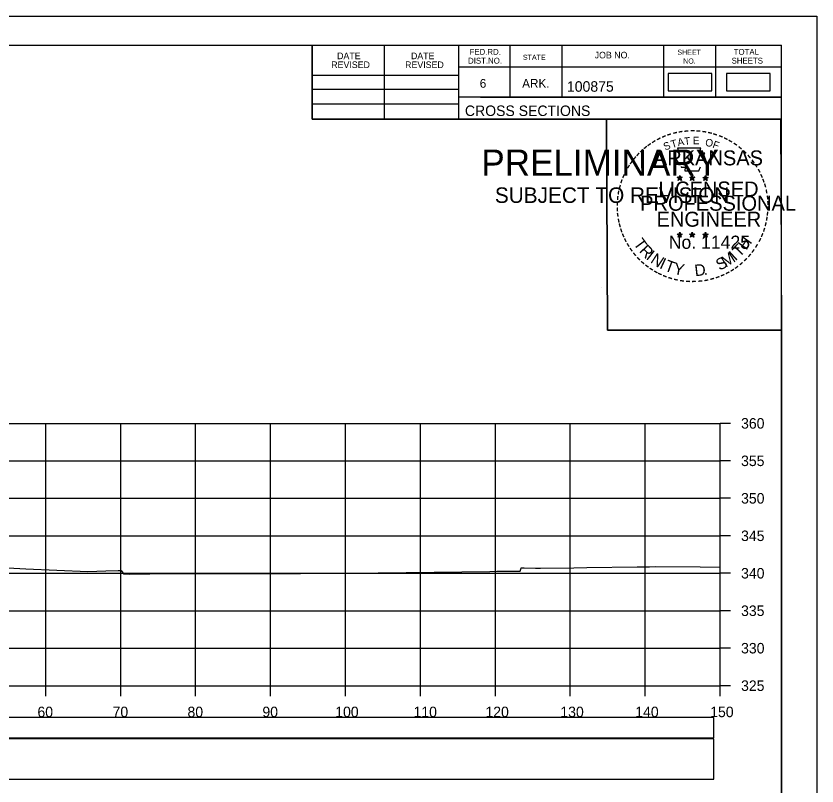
# Model space of a CAD drawing. Extents: x 1368122 to 1710785, y 373130 to 557566.
# Drawn here: x 1368744.9 to 1368851.8, y 373667.6 to 373770.3 of the extents above; entities that cross this region are included whole.
import ezdxf

# ---------------------------------------------------------------- set-up
doc = ezdxf.new("R2010")
doc.units = 0
for name, color, linetype in [('R_Alt Surface', 7, 'Continuous'), ('R_Axis', 7, 'Continuous'), ('R_Axis Annot', 7, 'Continuous'), ('R_Border', 7, 'Continuous'), ('R_Border PE', 7, 'Continuous'), ('R_Border Prem', 7, 'Continuous'), ('R_Drive', 7, 'Continuous'), ('R_Exist Surface', 7, 'Continuous'), ('R_Grid', 7, 'Continuous'), ('R_No Plot', 7, 'Continuous')]:
    doc.layers.add(name, color=color, linetype=linetype)

msp = doc.modelspace()

# ---------------------------------------------------------------- linework, layer by layer
at = {"layer": 'R_Alt Surface'}
for points in [[(1368539.73, 373674.03), (1368838.03, 373674.03), (1368838.03, 373676.74), (1368539.73, 373676.74)], [(1368539.73, 373668.51), (1368838.03, 373668.51), (1368838.03, 373673.92), (1368539.73, 373673.92)]]:
    msp.add_lwpolyline(points, close=True, dxfattribs=at)
at = {"layer": 'R_Axis'}
for p, q in [((1368838.88, 373680.99), (1368838.88, 373715.99)), ((1368840.28, 373715.99), (1368838.88, 373715.99)), ((1368840.28, 373710.99), (1368838.88, 373710.99)), ((1368840.28, 373705.99), (1368838.88, 373705.99)), ((1368840.28, 373700.99), (1368838.88, 373700.99)), ((1368840.28, 373695.99), (1368838.88, 373695.99)), ((1368840.28, 373690.99), (1368838.88, 373690.99)), ((1368840.28, 373685.99), (1368838.88, 373685.99)), ((1368538.88, 373680.99), (1368838.88, 373680.99)), ((1368748.88, 373679.59), (1368748.88, 373680.99)), ((1368758.88, 373679.59), (1368758.88, 373680.99)), ((1368768.88, 373679.59), (1368768.88, 373680.99)), ((1368778.88, 373679.59), (1368778.88, 373680.99)), ((1368788.88, 373679.59), (1368788.88, 373680.99)), ((1368798.88, 373679.59), (1368798.88, 373680.99)), ((1368808.88, 373679.59), (1368808.88, 373680.99)), ((1368818.88, 373679.59), (1368818.88, 373680.99)), ((1368828.88, 373679.59), (1368828.88, 373680.99)), ((1368838.88, 373679.59), (1368838.88, 373680.99)), ((1368840.28, 373680.99), (1368838.88, 373680.99))]:
    msp.add_line(p, q, dxfattribs=at)
at = {"layer": 'R_Border'}
for p, q in [((1368530.88, 373766.45), (1368847.06, 373766.45)), ((1368784.42, 373756.57), (1368784.42, 373766.45)), ((1368794.1, 373756.57), (1368794.1, 373766.45)), ((1368803.96, 373766.45), (1368803.96, 373756.57)), ((1368810.8, 373766.45), (1368810.8, 373759.51)), ((1368817.74, 373766.45), (1368817.74, 373759.51)), ((1368831.32, 373766.45), (1368831.32, 373759.51)), ((1368838.26, 373766.45), (1368838.26, 373759.51)), ((1368847.06, 373560.99), (1368847.06, 373766.45)), ((1368847.06, 373763.51), (1368803.96, 373763.51)), ((1368847.06, 373763.53), (1368847.06, 373763.53)), ((1368784.42, 373762.43), (1368803.96, 373762.43)), ((1368784.42, 373760.57), (1368803.96, 373760.57)), ((1368847.06, 373759.51), (1368803.96, 373759.51)), ((1368806.92, 373759.51), (1368847.06, 373759.51)), ((1368784.42, 373758.63), (1368803.96, 373758.63)), ((1368847.06, 373756.57), (1368784.42, 373756.57))]:
    msp.add_line(p, q, dxfattribs=at)
at = {"layer": 'R_Border PE'}
for p, q in [((1368833.15, 373748.82), (1368833.49, 373748.71)), ((1368833.15, 373748.82), (1368833.4, 373748.78)), ((1368833.15, 373748.82), (1368833.38, 373748.7)), ((1368833.28, 373748.41), (1368833.49, 373748.71)), ((1368833.28, 373748.41), (1368833.4, 373748.66)), ((1368833.28, 373748.41), (1368833.49, 373748.63)), ((1368833.49, 373749.07), (1368833.45, 373748.82)), ((1368833.49, 373748.71), (1368833.49, 373749.07)), ((1368833.49, 373749.07), (1368833.54, 373748.82)), ((1368833.84, 373748.82), (1368833.49, 373748.71)), ((1368833.71, 373748.41), (1368833.49, 373748.71)), ((1368833.71, 373748.41), (1368833.49, 373748.63)), ((1368833.84, 373748.82), (1368833.56, 373748.77)), ((1368833.71, 373748.41), (1368833.57, 373748.7)), ((1368833.84, 373748.82), (1368833.64, 373748.72)), ((1368834.82, 373748.82), (1368835.16, 373748.71)), ((1368834.82, 373748.82), (1368835.07, 373748.78)), ((1368834.82, 373748.82), (1368835.05, 373748.7)), ((1368834.95, 373748.41), (1368835.16, 373748.71)), ((1368834.95, 373748.41), (1368835.07, 373748.66)), ((1368834.95, 373748.41), (1368835.16, 373748.63)), ((1368835.16, 373749.07), (1368835.12, 373748.82)), ((1368835.16, 373748.71), (1368835.16, 373749.07)), ((1368835.16, 373749.07), (1368835.21, 373748.82)), ((1368835.51, 373748.82), (1368835.16, 373748.71)), ((1368835.38, 373748.41), (1368835.16, 373748.71)), ((1368835.38, 373748.41), (1368835.16, 373748.63)), ((1368835.51, 373748.82), (1368835.23, 373748.77)), ((1368835.38, 373748.41), (1368835.24, 373748.7)), ((1368835.51, 373748.82), (1368835.31, 373748.72)), ((1368836.58, 373748.81), (1368836.93, 373748.7)), ((1368836.58, 373748.81), (1368836.83, 373748.76)), ((1368836.58, 373748.81), (1368836.82, 373748.69)), ((1368836.71, 373748.4), (1368836.93, 373748.7)), ((1368836.71, 373748.4), (1368836.84, 373748.64)), ((1368836.71, 373748.4), (1368836.93, 373748.62)), ((1368836.93, 373749.06), (1368836.89, 373748.81)), ((1368836.93, 373748.7), (1368836.93, 373749.06)), ((1368836.93, 373749.06), (1368836.98, 373748.81)), ((1368837.28, 373748.81), (1368836.93, 373748.7)), ((1368837.14, 373748.4), (1368836.93, 373748.7)), ((1368837.14, 373748.4), (1368836.93, 373748.61)), ((1368837.28, 373748.81), (1368836.99, 373748.76)), ((1368837.14, 373748.4), (1368837, 373748.69)), ((1368837.28, 373748.81), (1368837.07, 373748.71)), ((1368833.14, 373741.25), (1368833.49, 373741.14)), ((1368833.14, 373741.25), (1368833.39, 373741.2)), ((1368833.14, 373741.25), (1368833.38, 373741.13)), ((1368833.27, 373740.84), (1368833.49, 373741.14)), ((1368833.27, 373740.84), (1368833.4, 373741.08)), ((1368833.27, 373740.84), (1368833.49, 373741.06)), ((1368833.49, 373741.5), (1368833.45, 373741.25)), ((1368833.49, 373741.14), (1368833.49, 373741.5)), ((1368833.49, 373741.5), (1368833.54, 373741.25)), ((1368833.84, 373741.25), (1368833.49, 373741.14)), ((1368833.7, 373740.84), (1368833.49, 373741.14)), ((1368833.7, 373740.84), (1368833.49, 373741.05)), ((1368833.84, 373741.25), (1368833.55, 373741.2)), ((1368833.7, 373740.84), (1368833.57, 373741.13)), ((1368833.84, 373741.25), (1368833.63, 373741.15)), ((1368834.81, 373741.25), (1368835.16, 373741.14)), ((1368834.81, 373741.25), (1368835.06, 373741.2)), ((1368834.81, 373741.25), (1368835.05, 373741.13)), ((1368834.94, 373740.84), (1368835.16, 373741.14)), ((1368834.94, 373740.84), (1368835.07, 373741.08)), ((1368834.94, 373740.84), (1368835.16, 373741.06)), ((1368835.16, 373741.5), (1368835.12, 373741.25)), ((1368835.16, 373741.14), (1368835.16, 373741.5)), ((1368835.16, 373741.5), (1368835.21, 373741.25)), ((1368835.51, 373741.25), (1368835.16, 373741.14)), ((1368835.37, 373740.84), (1368835.16, 373741.14)), ((1368835.37, 373740.84), (1368835.16, 373741.05)), ((1368835.51, 373741.25), (1368835.22, 373741.2)), ((1368835.37, 373740.84), (1368835.24, 373741.13)), ((1368835.51, 373741.25), (1368835.3, 373741.15)), ((1368836.58, 373741.24), (1368836.93, 373741.13)), ((1368836.58, 373741.24), (1368836.83, 373741.19)), ((1368836.58, 373741.24), (1368836.81, 373741.12)), ((1368836.71, 373740.83), (1368836.93, 373741.13)), ((1368836.71, 373740.83), (1368836.84, 373741.07)), ((1368836.71, 373740.83), (1368836.92, 373741.05)), ((1368836.93, 373741.49), (1368836.89, 373741.24)), ((1368837.14, 373740.83), (1368836.92, 373741.04)), ((1368836.93, 373741.13), (1368836.93, 373741.49)), ((1368836.93, 373741.49), (1368836.98, 373741.24)), ((1368837.27, 373741.24), (1368836.93, 373741.13)), ((1368837.14, 373740.83), (1368836.93, 373741.13)), ((1368837.27, 373741.24), (1368836.99, 373741.19)), ((1368837.14, 373740.83), (1368837, 373741.12)), ((1368837.27, 373741.24), (1368837.07, 373741.14))]:
    msp.add_line(p, q, dxfattribs=at)
for points in [[(1368833.19, 373752.7), (1368833.46, 373751.87)], [(1368836.7, 373751.78), (1368836.84, 373752.06), (1368836.15, 373752.04), (1368836.3, 373752.7), (1368833.19, 373752.7)], [(1368833.68, 373750.28), (1368833.68, 373750.19), (1368834.24, 373750.17), (1368834.19, 373749.7), (1368836.06, 373749.7), (1368836.26, 373750.23)], [(1368833.49, 373749.07), (1368833.71, 373748.41), (1368833.15, 373748.82), (1368833.84, 373748.82), (1368833.28, 373748.41), (1368833.49, 373749.07)], [(1368835.16, 373749.07), (1368835.38, 373748.41), (1368834.82, 373748.82), (1368835.51, 373748.82), (1368834.95, 373748.41), (1368835.16, 373749.07)], [(1368836.93, 373749.06), (1368837.14, 373748.4), (1368836.58, 373748.81), (1368837.28, 373748.81), (1368836.71, 373748.4), (1368836.93, 373749.06)], [(1368833.49, 373741.5), (1368833.7, 373740.84), (1368833.14, 373741.25), (1368833.84, 373741.25), (1368833.27, 373740.84), (1368833.49, 373741.5)], [(1368835.16, 373741.5), (1368835.37, 373740.84), (1368834.81, 373741.25), (1368835.51, 373741.25), (1368834.94, 373740.84), (1368835.16, 373741.5)], [(1368836.93, 373741.49), (1368837.14, 373740.83), (1368836.58, 373741.24), (1368837.27, 373741.24), (1368836.71, 373740.83), (1368836.93, 373741.49)]]:
    msp.add_lwpolyline(points, dxfattribs=at)
for centre, radius in [((1368833.49, 373748.71), 0.172), ((1368833.49, 373748.71), 0.145), ((1368833.49, 373748.71), 0.116), ((1368833.49, 373748.71), 0.0991), ((1368833.49, 373748.71), 0.0747), ((1368833.49, 373748.71), 0.0495), ((1368833.49, 373748.71), 0.0296), ((1368835.16, 373748.71), 0.172), ((1368835.16, 373748.71), 0.145), ((1368835.16, 373748.71), 0.116), ((1368835.16, 373748.71), 0.0991), ((1368835.16, 373748.71), 0.0747), ((1368835.16, 373748.71), 0.0495), ((1368835.16, 373748.71), 0.0296), ((1368836.93, 373748.7), 0.172), ((1368836.93, 373748.7), 0.145), ((1368836.93, 373748.7), 0.116), ((1368836.93, 373748.7), 0.0991), ((1368836.93, 373748.7), 0.0747), ((1368836.93, 373748.7), 0.0495), ((1368836.93, 373748.7), 0.0296), ((1368833.49, 373741.14), 0.172), ((1368833.49, 373741.14), 0.145), ((1368833.49, 373741.14), 0.116), ((1368833.49, 373741.14), 0.0991), ((1368833.49, 373741.14), 0.0747), ((1368833.49, 373741.14), 0.0495), ((1368833.49, 373741.14), 0.0296), ((1368835.16, 373741.14), 0.172), ((1368835.16, 373741.14), 0.145), ((1368835.16, 373741.14), 0.116), ((1368835.16, 373741.14), 0.0991), ((1368835.16, 373741.14), 0.0747), ((1368835.16, 373741.14), 0.0495), ((1368835.16, 373741.14), 0.0296), ((1368836.93, 373741.13), 0.172), ((1368836.93, 373741.13), 0.145), ((1368836.93, 373741.13), 0.116), ((1368836.93, 373741.13), 0.0991), ((1368836.93, 373741.13), 0.0747), ((1368836.93, 373741.13), 0.0495), ((1368836.93, 373741.13), 0.0296)]:
    msp.add_circle(centre, radius, dxfattribs=at)
at = {"layer": 'R_Drive'}
for points in [[(1368831.93, 373760.38), (1368837.77, 373760.38), (1368837.77, 373762.69), (1368831.93, 373762.69)], [(1368839.74, 373760.38), (1368845.58, 373760.38), (1368845.58, 373762.69), (1368839.74, 373762.69)]]:
    msp.add_lwpolyline(points, close=True, dxfattribs=at)
at = {"layer": 'R_Exist Surface'}
msp.add_lwpolyline([(1368740.62, 373696.87), (1368746.19, 373696.6), (1368754.49, 373696.22), (1368756.88, 373696.31), (1368758.53, 373696.36), (1368758.66, 373696.36), (1368758.93, 373696.36), (1368759.15, 373696.04), (1368759.25, 373695.9), (1368759.5, 373695.9), (1368760.09, 373695.89), (1368765.47, 373695.94), (1368777.86, 373695.94), (1368782.88, 373695.96), (1368793.24, 373696.03), (1368796.01, 373696.06), (1368797, 373696.07), (1368808.14, 373696.24), (1368809.1, 373696.25), (1368811.24, 373696.29), (1368811.58, 373696.28), (1368812.21, 373696.29), (1368812.29, 373696.55), (1368812.34, 373696.7), (1368812.49, 373696.7), (1368812.75, 373696.7), (1368814.22, 373696.69), (1368814.89, 373696.65), (1368819.34, 373696.7), (1368821.09, 373696.74), (1368827.81, 373696.85), (1368828.3, 373696.85), (1368829.46, 373696.84), (1368830.26, 373696.87), (1368836.2, 373696.83), (1368838.88, 373696.8)], dxfattribs=at)
at = {"layer": 'R_Grid'}
for p, q in [((1368538.88, 373715.99), (1368838.88, 373715.99)), ((1368748.88, 373680.99), (1368748.88, 373715.99)), ((1368758.88, 373680.99), (1368758.88, 373715.99)), ((1368768.88, 373680.99), (1368768.88, 373715.99)), ((1368778.88, 373680.99), (1368778.88, 373715.99)), ((1368788.88, 373680.99), (1368788.88, 373715.99)), ((1368798.88, 373680.99), (1368798.88, 373715.99)), ((1368808.88, 373680.99), (1368808.88, 373715.99)), ((1368818.88, 373680.99), (1368818.88, 373715.99)), ((1368828.88, 373680.99), (1368828.88, 373715.99)), ((1368838.88, 373680.99), (1368838.88, 373715.99)), ((1368538.88, 373710.99), (1368838.88, 373710.99)), ((1368538.88, 373705.99), (1368838.88, 373705.99)), ((1368538.88, 373700.99), (1368838.88, 373700.99)), ((1368538.88, 373695.99), (1368838.88, 373695.99)), ((1368538.88, 373690.99), (1368838.88, 373690.99)), ((1368538.88, 373685.99), (1368838.88, 373685.99)), ((1368538.88, 373680.99), (1368838.88, 373680.99))]:
    msp.add_line(p, q, dxfattribs=at)
at = {"layer": 'R_No Plot'}
for p, q in [((1368518.48, 373770.34), (1368851.81, 373770.34)), ((1368823.09, 373734.11), (1368823.09, 373734.11))]:
    msp.add_line(p, q, dxfattribs=at)
for points in [[(1368518.47, 373770.34), (1368851.81, 373770.34), (1368851.81, 373557), (1368518.47, 373557)], [(1368764.8, 373766.45), (1368784.42, 373766.45), (1368784.42, 373756.57), (1368800.53, 373756.57), (1368823.73, 373756.57), (1368823.85, 373728.41), (1368847.06, 373728.41), (1368847.06, 373560.99), (1368530.88, 373560.99), (1368530.88, 373766.45)], [(1368823.73, 373756.57), (1368846.94, 373756.57), (1368847.06, 373728.41), (1368823.85, 373728.41)]]:
    msp.add_lwpolyline(points, close=True, dxfattribs=at)

# ---------------------------------------------------------------- texts
at = {"layer": 'R_Axis Annot'}
for s, p in [('360', (1368841.68, 373715.29)), ('355', (1368841.68, 373710.29)), ('350', (1368841.68, 373705.29)), ('345', (1368841.68, 373700.29)), ('340', (1368841.68, 373695.29)), ('335', (1368841.68, 373690.29)), ('330', (1368841.68, 373685.29)), ('325', (1368841.68, 373680.29)), ('60', (1368747.76, 373676.79)), ('70', (1368757.79, 373676.79)), ('80', (1368767.79, 373676.79)), ('90', (1368777.79, 373676.79)), ('100', (1368787.51, 373676.79)), ('110', (1368797.96, 373676.79)), ('120', (1368807.56, 373676.79)), ('130', (1368817.56, 373676.79)), ('140', (1368827.56, 373676.79)), ('150', (1368837.56, 373676.79))]:
    msp.add_text(s, height=1.4, dxfattribs=at).set_placement(p)
at = {"layer": 'R_Border'}
for s, height, p in [('DATE', 0.879, (1368787.76, 373764.58)), ('DATE', 0.879, (1368797.62, 373764.58)), ('FED.RD.', 0.782, (1368805.44, 373765.17)), ('JOB NO.', 0.879, (1368822.14, 373764.69)), ('SHEET', 0.684, (1368833.18, 373765.17)), ('TOTAL', 0.782, (1368840.7, 373765.17)), ('DIST.NO.', 0.782, (1368805.24, 373763.99)), ('STATE', 0.684, (1368812.56, 373764.49)), ('NO.', 0.684, (1368833.96, 373763.99)), ('SHEETS', 0.782, (1368840.42, 373763.99)), ('REVISED', 0.879, (1368786.98, 373763.4)), ('REVISED', 0.879, (1368796.84, 373763.4)), ('6', 1.17, (1368806.8, 373760.77)), ('ARK.', 1.172, (1368812.46, 373760.77)), ('100875', 1.4, (1368818.44, 373760.24)), ('CROSS SECTIONS', 1.4, (1368804.82, 373757))]:
    msp.add_text(s, height=height, rotation=360, dxfattribs=at).set_placement(p)
at = {"layer": 'R_Border PE'}
for s, height, rotation, p in [('-', 1.6, 13.6301, (1368832.68, 373754.07)), ('-', 1.6, 10.2193, (1368833.36, 373754.23)), ('-', 1.6, 5.8968, (1368834.09, 373754.34)), ('-', 1.6, 0.1862, (1368834.86, 373754.41)), ('-', 1.6, 357.743, (1368835.59, 373754.4)), ('-', 1.6, 352.1617, (1368836.33, 373754.34)), ('-', 1.6, 347.2049, (1368837.05, 373754.23)), ('-', 1.6, 34.0636, (1368830.07, 373752.87)), ('-', 1.6, 28.7918, (1368830.67, 373753.24)), ('-', 1.6, 24.3072, (1368831.3, 373753.56)), ('-', 1.6, 19.1761, (1368831.93, 373753.83)), ('T', 1, 16.4036, (1368832.46, 373752.71)), ('A', 1, 11.2132, (1368833.28, 373752.96)), ('T', 1, 6.0228, (1368834.13, 373753.12)), ('E', 1, 0.8323, (1368835.24, 373753.23)), ('O', 1, 350.4515, (1368836.84, 373753.02)), ('F', 1, 340.0707, (1368837.79, 373752.8)), ('-', 1.6, 342.3362, (1368837.68, 373754.07)), ('-', 1.6, 337.8551, (1368838.42, 373753.85)), ('-', 1.6, 334.1211, (1368839.05, 373753.58)), ('-', 1.6, 329.6409, (1368839.63, 373753.3)), ('-', 1.6, 38.9507, (1368829.02, 373752.1)), ('-', 1.6, 36.2317, (1368829.49, 373752.47)), ('S', 1, 21.594, (1368831.54, 373752.38)), ('-', 1.6, 325.8627, (1368840.27, 373752.93)), ('-', 1.6, 320.5297, (1368840.88, 373752.51)), ('-', 1.6, 50.6142, (1368827.73, 373750.72)), ('-', 1.6, 48.423, (1368828.14, 373751.2)), ('-', 1.6, 42.9622, (1368828.58, 373751.68)), ('ARKANSAS', 2, 360, (1368830.04, 373750.41)), ('-', 1.6, 315.5786, (1368841.48, 373752.02)), ('-', 1.6, 309.8797, (1368842.05, 373751.47)), ('-', 1.6, 58.0706, (1368826.99, 373749.62)), ('-', 1.6, 54.2325, (1368827.32, 373750.15)), ('-', 1.6, 306.6522, (1368842.58, 373750.87)), ('-', 1.4, 303.6753, (1368843.06, 373750.3)), ('-', 1.6, 62.8713, (1368826.68, 373749.01)), ('-', 1.6, 299.6684, (1368843.38, 373749.69)), ('-', 1.6, 72.3945, (1368826.2, 373747.77)), ('-', 1.6, 67.7743, (1368826.42, 373748.4)), ('DWB', 0.01, 360, (1368833.48, 373748.7)), ('DWB', 0.01, 360, (1368835.15, 373748.7)), ('DWB', 0.01, 360, (1368836.92, 373748.69)), ('-', 1.6, 294.6628, (1368843.7, 373749.08)), ('-', 1.6, 290.5728, (1368843.96, 373748.5)), ('-', 1.6, 75.461, (1368826.01, 373747.05)), ('LICENSED', 2, 360, (1368830.64, 373746.26)), ('-', 1.6, 285.1233, (1368844.2, 373747.92)), ('-', 1.6, 85.1863, (1368825.8, 373745.65)), ('-', 1.6, 81.2013, (1368825.87, 373746.34)), ('PROFESSIONAL', 2, 360, (1368828.21, 373744.36)), ('-', 1.6, 280.5493, (1368844.4, 373747.18)), ('-', 1.6, 276.5962, (1368844.56, 373746.41)), ('-', 1.6, 89.0622, (1368825.77, 373744.95)), ('-', 1.6, 274.3301, (1368844.62, 373745.69)), ('-', 1.6, 94.1959, (1368825.81, 373744.22)), ('-', 1.6, 98.9479, (1368825.88, 373743.56)), ('ENGINEER', 2, 360, (1368830.4, 373742.23)), ('-', 1.6, 263.5172, (1368844.63, 373744.39)), ('-', 1.6, 269.9407, (1368844.65, 373745.06)), ('-', 1.6, 101.7149, (1368826.02, 373742.82)), ('-', 1.6, 260.9953, (1368844.56, 373743.74)), ('-', 1.6, 105.4578, (1368826.18, 373742.23)), ('-', 1.6, 109.0874, (1368826.39, 373741.6)), ('-', 1.6, 252.8681, (1368844.27, 373742.34)), ('-', 1.6, 255.7626, (1368844.45, 373743.06)), ('-', 1.6, 114.0643, (1368826.65, 373741)), ('No. 11425', 1.757, 360, (1368832.03, 373739.28)), ('DWB', 0.01, 360, (1368833.48, 373741.13)), ('DWB', 0.01, 360, (1368835.15, 373741.13)), ('DWB', 0.01, 360, (1368836.91, 373741.12)), ('H', 1.54, 54.6088, (1368842.37, 373739.01)), ('-', 1.6, 247.8887, (1368844.05, 373741.67)), ('-', 1.6, 115.7289, (1368826.95, 373740.38)), ('-', 1.6, 120.4471, (1368827.31, 373739.8)), ('T', 1.54, 306.0406, (1368827.25, 373739.97)), ('R', 1.54, 314.005, (1368828.01, 373738.93)), ('T', 1.54, 46.6444, (1368841.48, 373738.07)), ('-', 1.6, 239.0712, (1368843.39, 373740.29)), ('-', 1.6, 244.6197, (1368843.79, 373741.04)), ('-', 1.6, 125.8934, (1368827.71, 373739.24)), ('-', 1.6, 130.7181, (1368828.17, 373738.68)), ('I', 1.54, 321.9694, (1368828.91, 373737.99)), ('M', 1.54, 32.6563, (1368839.63, 373736.74)), ('I', 1.54, 42.1136, (1368840.92, 373737.59)), ('-', 1.6, 233.8452, (1368842.99, 373739.64)), ('-', 1.6, 134.2238, (1368828.69, 373738.14)), ('-', 1.6, 138.9338, (1368829.22, 373737.67)), ('N', 1.54, 326.5002, (1368829.48, 373737.52)), ('I', 1.54, 335.3603, (1368830.69, 373736.74)), ('T', 1.54, 339.8912, (1368831.35, 373736.41)), ('S', 1.54, 26.9312, (1368838.8, 373736.34)), ('-', 1.6, 225.7653, (1368842.08, 373738.51)), ('-', 1.6, 231.2538, (1368842.56, 373739.07)), ('-', 1.6, 144.6463, (1368829.77, 373737.27)), ('-', 1.6, 148.0898, (1368830.33, 373736.9)), ('Y', 1.54, 347.8556, (1368832.57, 373735.96)), ('D', 1.54, 6.3969, (1368835.55, 373735.61)), ('-', 1.6, 212.2491, (1368840.48, 373737.14)), ('-', 1.6, 215.7363, (1368841.01, 373737.52)), ('-', 1.6, 221.0851, (1368841.56, 373738)), ('-', 1.6, 151.5704, (1368830.91, 373736.57)), ('-', 1.6, 154.6002, (1368831.43, 373736.33)), ('-', 1.6, 158.5612, (1368832.06, 373736.07)), ('-', 1.6, 162.7983, (1368832.74, 373735.86)), ('.', 1.54, 13.7642, (1368836.74, 373735.73)), ('-', 1.6, 200.7184, (1368838.67, 373736.2)), ('-', 1.6, 204.2516, (1368839.29, 373736.47)), ('-', 1.6, 207.3568, (1368839.92, 373736.79)), ('-', 1.6, 167.5555, (1368833.46, 373735.69)), ('-', 1.6, 173.1155, (1368834.23, 373735.58)), ('-', 1.6, 176.5183, (1368834.98, 373735.53)), ('-', 1.6, 181.5918, (1368835.72, 373735.55)), ('-', 1.6, 185.8167, (1368836.53, 373735.63)), ('-', 1.6, 191.2858, (1368837.27, 373735.76)), ('-', 1.6, 195.4743, (1368838, 373735.96))]:
    msp.add_text(s, height=height, rotation=rotation, dxfattribs=at).set_placement(p)
at = {"layer": 'R_Border Prem'}
for s, height, p in [('PRELIMINARY', 3.5, (1368807.01, 373749.03)), ('DWB', 0.01, (1368807.76, 373750.88)), ('SUBJECT TO REVISION', 2.0751, (1368808.82, 373745.4))]:
    msp.add_text(s, height=height, rotation=360, dxfattribs=at).set_placement(p)

doc.saveas('drawing.dxf')
